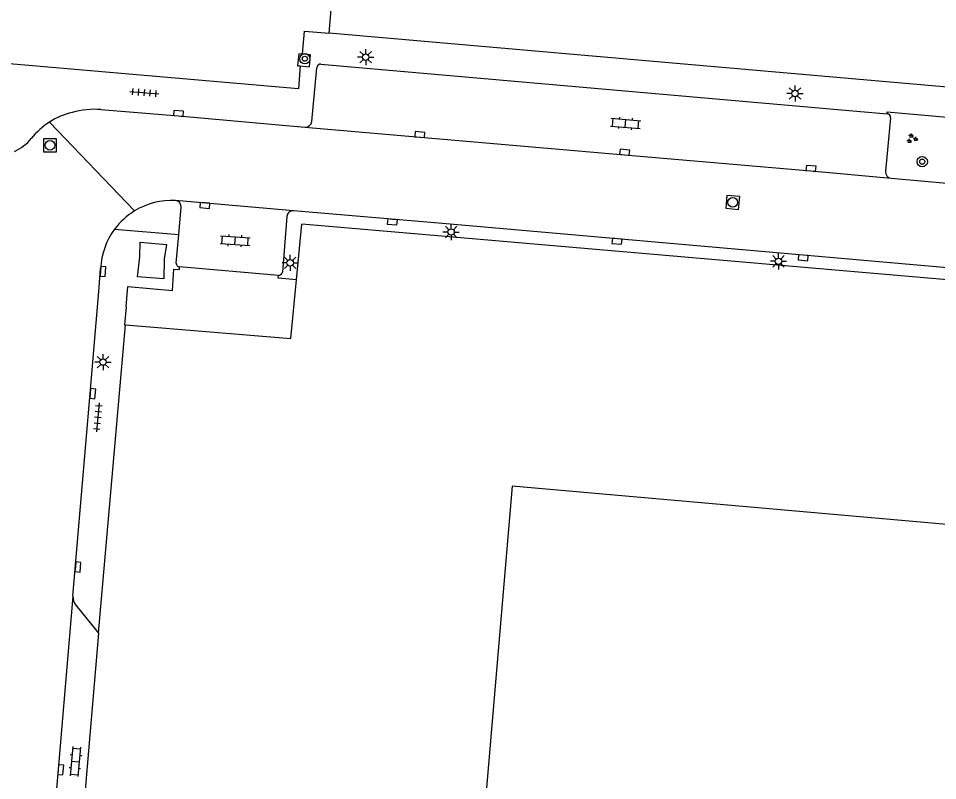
# Model space of a CAD drawing. Extents: x 131000 to 133014, y 396499 to 399001.
# Drawn here: x 132262.8 to 132334, y 397393 to 397452 of the extents above; entities that cross this region are included whole.
import ezdxf

# ---------------------------------------------------------------- set-up
doc = ezdxf.new("R2010")
doc.units = 0
for name, color, linetype in [('gg-afsc-hekwerk', 7, 'Continuous'), ('gg-bbg-hoofdgebouw', 7, 'Continuous'), ('gg-bbg-lage trafo', 7, 'Continuous'), ('gg-knt-verharding', 7, 'Continuous'), ('gg-knt-verharding nz', 7, 'Continuous'), ('gt-grn-weggrens', 7, 'Continuous'), ('gt-symb-boom', 7, 'Continuous'), ('gt-symb-groenvak', 7, 'Continuous'), ('gt-symb-klinker verharding', 7, 'Continuous'), ('gt-symb-kolk', 7, 'Continuous'), ('gt-symb-lichtmast', 7, 'Continuous'), ('gt-symb-rioolschacht', 7, 'Continuous'), ('gt-symb-tegel verharding', 7, 'Continuous')]:
    doc.layers.add(name, color=color, linetype=linetype)

# ---------------------------------------------------------------- blocks, each defined once
blk = doc.blocks.new('gt0-KL1')
at = {"layer": 'gt-symb-klinker verharding'}
for p, q in [((-1.15, 0.3), (1.15, 0.3)), ((-1, -0.3), (-1, 0.3)), ((-0.5, 0.3), (-0.5, 0.45)), ((0, -0.3), (0, 0.3)), ((0.5, 0.3), (0.5, 0.45)), ((1, -0.3), (1, 0.3)), ((-1.15, -0.3), (1.15, -0.3)), ((-0.5, -0.45), (-0.5, -0.3)), ((0.5, -0.45), (0.5, -0.3))]:
    blk.add_line(p, q, dxfattribs=at)
blk = doc.blocks.new('gt0-GRVAK')
at = {"layer": 'gt-symb-groenvak'}
for p, q in [((-0.11, 0.189), (-0.228, 0.24)), ((-0.182, 0.153), (0.088, 0.153)), ((-0.091, 0.211), (-0.156, 0.322)), ((-0.047, 0.214), (-0.047, 0.393)), ((-0.004, 0.211), (0.061, 0.322)), ((0.015, 0.189), (0.133, 0.24)), ((0.262, -0.052), (0.197, 0.059)), ((0.305, -0.049), (0.305, 0.13)), ((0.349, -0.052), (0.414, 0.059)), ((-0.245, -0.228), (-0.363, -0.177)), ((-0.318, -0.264), (-0.047, -0.264)), ((-0.226, -0.206), (-0.291, -0.095)), ((-0.183, -0.203), (-0.183, -0.024)), ((-0.139, -0.206), (-0.074, -0.095)), ((-0.12, -0.228), (-0.002, -0.177)), ((0.243, -0.074), (0.125, -0.023)), ((0.17, -0.11), (0.441, -0.11)), ((0.368, -0.074), (0.486, -0.023))]:
    blk.add_line(p, q, dxfattribs=at)
blk = doc.blocks.new('gt0-LMAST')
at = {"layer": 'gt-symb-lichtmast'}
for p, q in [((-0.182, 0.173), (-0.447, 0.438)), ((-0.005, 0.246), (-0.005, 0.621)), ((0.172, 0.173), (0.437, 0.438)), ((-0.255, -0.004), (-0.63, -0.004)), ((-0.182, -0.181), (-0.447, -0.446)), ((-0.005, -0.254), (-0.005, -0.629)), ((0.437, -0.446), (0.172, -0.181)), ((0.245, -0.004), (0.62, -0.004))]:
    blk.add_line(p, q, dxfattribs=at)
blk.add_circle((-0.005, -0.004), 0.25, dxfattribs=at)
blk = doc.blocks.new('gt0-KOLK')
at = {"layer": 'gt-symb-kolk'}
blk.add_lwpolyline([(0, 0), (0.375, 0), (0.375, 0.4), (-0.375, 0.4), (-0.375, 0), (0, 0)], dxfattribs=at)
blk = doc.blocks.new('gt0-RS')
at = {"layer": 'gt-symb-rioolschacht'}
blk.add_lwpolyline([(-0.5, -0.5), (0.5, -0.5), (0.5, 0.5), (-0.5, 0.5)], close=True, dxfattribs=at)
blk.add_circle((0, 0), 0.375, dxfattribs=at)
blk = doc.blocks.new('gt0-BOOM')
at = {"layer": 'gt-symb-boom'}
for radius in [0.4, 0.2]:
    blk.add_circle((0, 0), radius, dxfattribs=at)
blk = doc.blocks.new('gt0-TEG1')
at = {"layer": 'gt-symb-tegel verharding'}
for p, q in [((-1.125, 0), (1.125, 0)), ((-0.9, -0.25), (-0.9, 0.25)), ((-0.45, -0.25), (-0.45, 0.25)), ((0, -0.25), (0, 0.25)), ((0.45, -0.25), (0.45, 0.25)), ((0.9, -0.25), (0.9, 0.25))]:
    blk.add_line(p, q, dxfattribs=at)

msp = doc.modelspace()

# ---------------------------------------------------------------- linework, layer by layer
at = {"layer": 'gg-afsc-hekwerk'}
for p, q in [((132286.902, 397450.845), (132287.859, 397461.7)), ((132380.738, 397442.666), (132286.902, 397450.845)), ((132284.371, 397431.742), (132284.781, 397436.057)), ((132295.602, 397435.121), (132284.781, 397436.057)), ((132414.997, 397424.797), (132295.602, 397435.121)), ((132269.027, 397404.383), (132271.121, 397428.256)), ((132269.027, 397404.383), (132267.061, 397381.037))]:
    msp.add_line(p, q, dxfattribs=at)
msp.add_lwpolyline([(132271.121, 397428.256), (132283.939, 397427.187), (132284.371, 397431.742)], dxfattribs=at)
at = {"layer": 'gg-bbg-hoofdgebouw'}
msp.add_lwpolyline([(132338.253, 397412.47), (132301.086, 397415.759), (132296.458, 397361.416)], dxfattribs=at)
at = {"layer": 'gg-bbg-lage trafo'}
msp.add_lwpolyline([(132274.302, 397434.472), (132274.124, 397433.378), (132274.089, 397431.811), (132272.054, 397431.969), (132272.243, 397433.533), (132272.271, 397434.649), (132274.302, 397434.472)], dxfattribs=at)
at = {"layer": 'gg-knt-verharding'}
for p, q in [((132285.558, 397444.018), (132285.936, 397448.167)), ((132286.262, 397448.455), (132330.12, 397444.609)), ((132330.387, 397444.291), (132329.997, 397440.153)), ((132330.42, 397439.614), (132335.029, 397439.204)), ((132275.247, 397435.248), (132275.427, 397437.376)), ((132283.62, 397436.652), (132283.28, 397432.339)), ((132295.685, 397436.094), (132284.135, 397437.093)), ((132270.284, 397435.659), (132275.247, 397435.248)), ((132275.06, 397433.044), (132275.247, 397435.248)), ((132282.973, 397432.08), (132275.321, 397432.746)), ((132271.188, 397429.644), (132271.309, 397431.223)), ((132267.279, 397406.55), (132269.027, 397404.383))]:
    msp.add_line(p, q, dxfattribs=at)
for points in [[(132284.842, 397449.229), (132284.997, 397451.011), (132286.902, 397450.845)], [(132284.842, 397449.229), (132284.549, 397449.253), (132284.447, 397448.323), (132284.656, 397448.305)], [(132284.656, 397448.305), (132284.526, 397446.548), (132258.534, 397448.787)], [(132284.656, 397448.305), (132285.392, 397448.242), (132285.467, 397449.177), (132284.842, 397449.229)], [(132269.224, 397444.929), (132275.223, 397444.433), (132285.024, 397443.57)], [(132330.12, 397444.609), (132330.132, 397444.748), (132336.217, 397444.219), (132336.204, 397444.07)], [(132417.256, 397425.578), (132404.607, 397426.624), (132388.227, 397428.035), (132354.419, 397430.98), (132338.025, 397432.387), (132309.216, 397434.924), (132295.685, 397436.094)], [(132267.06, 397407.246), (132268.388, 397422.943), (132269.099, 397431.158), (132269.199, 397432.625)], [(132271.309, 397431.223), (132274.764, 397430.913), (132274.881, 397432.577), (132275.307, 397432.547), (132275.321, 397432.746)], [(132284.371, 397431.742), (132282.954, 397431.876), (132282.973, 397432.08)], [(132271.188, 397429.644), (132271.054, 397428.263), (132271.121, 397428.256)]]:
    msp.add_lwpolyline(points, dxfattribs=at)
for centre, radius, start, end in [((132286.257, 397448.132), 0.323, 89.129, 173.78805), ((132268.359, 397439.092), 5.78, 103.60178, 122.59023), ((132268.725, 397438.594), 6.355, 85.49686, 105.75085), ((132330.089, 397444.312), 0.299, 355.96106, 84.0741), ((132268.365, 397439.086), 5.789, 122.60814, 141.56731), ((132285.061, 397444.069), 0.5, 265.80604, 354.18399), ((132261.204, 397444.791), 3.367, 293.13642, 321.27529), ((132330.483, 397440.099), 0.489, 173.66896, 262.57973), ((132274.773, 397432.234), 5.668, 87.6287, 121.2988), ((132274.942, 397437.415), 0.487, 355.42111, 82.19294), ((132274.738, 397432.356), 5.545, 121.64563, 143.44575), ((132284.105, 397436.607), 0.487, 86.45473, 174.69287), ((132274.736, 397432.356), 5.544, 143.42724, 177.21727), ((132275.323, 397433.011), 0.265, 172.82397, 269.6023), ((132282.976, 397432.388), 0.308, 269.40708, 350.8981), ((132268.064, 397407.179), 1.006, 176.20311, 218.72979)]:
    msp.add_arc(centre, radius, start, end, dxfattribs=at)
at = {"layer": 'gg-knt-verharding nz'}
msp.add_line((132284.135, 397437.093), (132275.008, 397437.897), dxfattribs=at)
for points in [[(132285.024, 397443.57), (132309.77, 397441.431), (132324.205, 397440.173), (132330.42, 397439.614)], [(132267.06, 397407.246), (132265.913, 397393.81), (132264.587, 397378.639)]]:
    msp.add_lwpolyline(points, dxfattribs=at)
at = {"layer": 'gt-grn-weggrens'}
msp.add_line((132271.829, 397437.077), (132265.246, 397443.962), dxfattribs=at)

# ---------------------------------------------------------------- block references
at = {"layer": 'gt-symb-boom'}
for p in [(132285.013, 397448.869), (132332.841, 397440.895)]:
    msp.add_blockref('gt0-BOOM', p, dxfattribs=at)
at = {"layer": 'gt-symb-groenvak'}
msp.add_blockref('gt0-GRVAK', (132332.038, 397442.677), dxfattribs=at)
at = {"layer": 'gt-symb-klinker verharding'}
for p, rotation in [((132309.866, 397443.862), -4.701808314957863), ((132279.618, 397434.772), -3.612074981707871), ((132267.246, 397394.433), -95.04916646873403)]:
    msp.add_blockref('gt0-KL1', p, dxfattribs=dict(at, rotation=rotation))
at = {"layer": 'gt-symb-kolk'}
for p, rotation in [((132275.223, 397444.433), -4.734155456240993), ((132293.914, 397442.798), -4.961351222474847), ((132309.77, 397441.431), -4.9284961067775), ((132324.205, 397440.173), -4.977430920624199), ((132277.297, 397437.702), 174.90931738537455), ((132291.809, 397436.428), 175.0634642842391), ((132309.216, 397434.924), 174.97433471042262), ((132323.628, 397433.657), 174.95825817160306), ((132269.185, 397432.409), -93.62566435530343), ((132268.388, 397422.943), -94.94457512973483), ((132267.247, 397409.517), -94.85544781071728), ((132265.913, 397393.81), -94.87221341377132)]:
    msp.add_blockref('gt0-KOLK', p, dxfattribs=dict(at, rotation=rotation))
at = {"layer": 'gt-symb-lichtmast'}
for p in [(132289.736, 397448.991), (132322.99, 397446.182), (132296.349, 397435.45), (132283.887, 397433.063), (132321.708, 397433.18), (132269.391, 397425.376)]:
    msp.add_blockref('gt0-LMAST', p, dxfattribs=at)
at = {"layer": 'gt-symb-rioolschacht'}
for p, rotation in [((132265.273, 397442.167), -0.2420934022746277), ((132318.163, 397437.742), 84.98237327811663)]:
    msp.add_blockref('gt0-RS', p, dxfattribs=dict(at, rotation=rotation))
at = {"layer": 'gt-symb-tegel verharding'}
for p, rotation in [((132272.597, 397446.244), -4.701808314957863), ((132268.981, 397421.097), -95.04916646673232)]:
    msp.add_blockref('gt0-TEG1', p, dxfattribs=dict(at, rotation=rotation))

doc.saveas('drawing.dxf')
